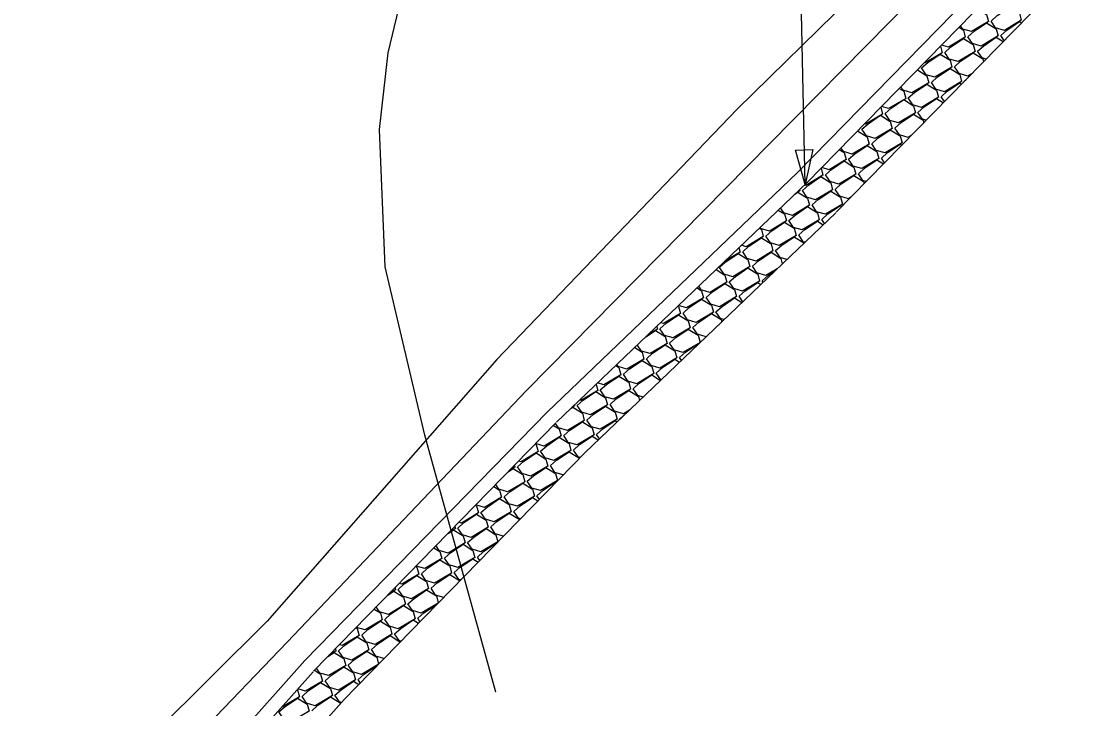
# Model space of a CAD drawing. Extents: x 2384780 to 2405432, y 547869 to 573706.
# Drawn here: x 2397062.4 to 2397215, y 558927.7 to 559026.8 of the extents above; entities that cross this region are included whole.
import ezdxf

# ---------------------------------------------------------------- set-up
doc = ezdxf.new("R2010")
doc.units = 0
for name, color, linetype in [('Old_Level_20', 7, 'Continuous'), ('Old_Level_48', 7, 'Continuous'), ('Old_Level_5', 7, 'Continuous'), ('Old_Level_6', 7, 'Continuous')]:
    doc.layers.add(name, color=color, linetype=linetype)

msp = doc.modelspace()

# ---------------------------------------------------------------- linework, layer by layer
at = {"layer": 'Old_Level_20'}
for p, q in [((2397210.75, 559039.24), (2397175.75, 559003.5)), ((2397180.03, 558999.3), (2397215.04, 559035.04)), ((2397175.82, 559003.57), (2397139.68, 558969.01)), ((2397143.82, 558964.68), (2397179.96, 558999.23)), ((2397139.6, 558968.94), (2397104.64, 558933.15)), ((2397108.94, 558928.95), (2397143.9, 558964.75)), ((2397104.55, 558933.05), (2397071.17, 558895.59)), ((2397075.65, 558891.6), (2397109.03, 558929.05))]:
    msp.add_line(p, q, dxfattribs=at)
for points in [[(2397200.38, 559028.65), (2397201.72, 559027.82), (2397202, 559026.8), (2397199.54, 559025.34), (2397198.28, 559025.71), (2397197.97, 559026.19)], [(2397202.37, 559026.86), (2397203.25, 559027.65), (2397205.06, 559028.86), (2397206.46, 559027.99), (2397206.74, 559026.97), (2397204.29, 559025.51), (2397203.03, 559025.88), (2397202.37, 559026.86)], [(2397199.03, 559024.6), (2397199.92, 559025.4), (2397201.72, 559026.61), (2397203.12, 559025.74), (2397203.4, 559024.72), (2397200.95, 559023.26), (2397199.69, 559023.63), (2397199.03, 559024.6)], [(2397203.77, 559024.77), (2397204.66, 559025.56), (2397206.46, 559026.78), (2397206.76, 559026.59)], [(2397197.75, 559025.96), (2397198.38, 559025.57), (2397198.66, 559024.55), (2397196.21, 559023.09), (2397195.22, 559023.38)], [(2397204.27, 559024.04), (2397203.77, 559024.77)], [(2397195.07, 559023.23), (2397195.32, 559022.3), (2397192.87, 559020.84), (2397192.76, 559020.87)], [(2397195.7, 559022.35), (2397196.58, 559023.15), (2397198.38, 559024.36), (2397199.79, 559023.49), (2397200.07, 559022.47), (2397197.61, 559021.01), (2397196.35, 559021.38), (2397195.7, 559022.35)], [(2397200.44, 559022.52), (2397201.32, 559023.31), (2397203.12, 559024.53), (2397204.13, 559023.9)], [(2397192.36, 559020.1), (2397193.24, 559020.89), (2397195.04, 559022.11), (2397196.45, 559021.23), (2397196.73, 559020.22), (2397194.28, 559018.76), (2397193.02, 559019.13), (2397192.36, 559020.1)], [(2397197.1, 559020.27), (2397197.98, 559021.06), (2397199.79, 559022.28), (2397201.19, 559021.4), (2397201.3, 559021.01)], [(2397201.66, 559021.38), (2397201.09, 559021.55), (2397200.44, 559022.52)], [(2397199.58, 559019.26), (2397199.02, 559018.93), (2397197.76, 559019.3), (2397197.1, 559020.27)], [(2397191.75, 559019.84), (2397193.11, 559018.98), (2397193.39, 559017.97), (2397190.94, 559016.51), (2397189.68, 559016.88), (2397189.34, 559017.38)], [(2397191.98, 559020.08), (2397191.99, 559020.05), (2397191.91, 559020)], [(2397193.76, 559018.02), (2397194.65, 559018.81), (2397196.45, 559020.03), (2397197.86, 559019.15), (2397198.13, 559018.13), (2397195.68, 559016.67), (2397194.42, 559017.05), (2397193.76, 559018.02)], [(2397189.11, 559017.15), (2397189.78, 559016.73), (2397190.06, 559015.72), (2397187.6, 559014.26), (2397186.58, 559014.56)], [(2397190.43, 559015.77), (2397191.31, 559016.56), (2397193.11, 559017.78), (2397194.52, 559016.9), (2397194.8, 559015.88), (2397192.34, 559014.42), (2397191.08, 559014.79), (2397190.43, 559015.77)], [(2397195.17, 559015.94), (2397196.05, 559016.73), (2397197.85, 559017.94), (2397198.13, 559017.78)], [(2397198.51, 559018.19), (2397198.71, 559018.37)], [(2397198.52, 559018.17), (2397198.51, 559018.19)], [(2397187.09, 559013.52), (2397187.97, 559014.31), (2397189.78, 559015.53), (2397191.18, 559014.65), (2397191.46, 559013.63), (2397189.01, 559012.17), (2397187.75, 559012.54), (2397187.09, 559013.52)], [(2397191.83, 559013.69), (2397192.71, 559014.48), (2397194.52, 559015.69), (2397195.49, 559015.09)], [(2397195.64, 559015.24), (2397195.17, 559015.94)], [(2397186.45, 559014.43), (2397186.72, 559013.46), (2397184.27, 559012.01), (2397184.12, 559012.05)], [(2397183.75, 559011.27), (2397184.64, 559012.06), (2397186.44, 559013.28), (2397187.84, 559012.4), (2397188.12, 559011.38), (2397185.67, 559009.92), (2397184.41, 559010.29), (2397183.75, 559011.27)], [(2397188.49, 559011.44), (2397189.38, 559012.23), (2397191.18, 559013.44), (2397192.59, 559012.57), (2397192.68, 559012.22)], [(2397193.02, 559012.56), (2397192.49, 559012.71), (2397191.83, 559013.69)], [(2397183.11, 559011.02), (2397184.51, 559010.15), (2397184.79, 559009.13), (2397182.33, 559007.67), (2397181.07, 559008.04), (2397180.72, 559008.57)], [(2397183.36, 559011.28), (2397183.38, 559011.21), (2397183.19, 559011.1)], [(2397185.16, 559009.18), (2397186.04, 559009.98), (2397187.84, 559011.19), (2397189.25, 559010.32), (2397189.53, 559009.3), (2397187.08, 559007.84), (2397185.82, 559008.21), (2397185.16, 559009.18)], [(2397190.86, 559010.36), (2397190.41, 559010.09), (2397189.15, 559010.46), (2397188.49, 559011.44)], [(2397180.48, 559008.33), (2397181.17, 559007.9), (2397181.45, 559006.88), (2397179, 559005.42), (2397177.94, 559005.73)], [(2397181.82, 559006.93), (2397182.7, 559007.73), (2397184.51, 559008.94), (2397185.91, 559008.07), (2397186.19, 559007.05), (2397183.74, 559005.59), (2397182.48, 559005.96), (2397181.82, 559006.93)], [(2397186.56, 559007.1), (2397187.45, 559007.89), (2397189.25, 559009.11), (2397189.49, 559008.96)], [(2397178.48, 559004.68), (2397179.37, 559005.47), (2397181.17, 559006.69), (2397182.58, 559005.81), (2397182.86, 559004.8), (2397180.4, 559003.34), (2397179.14, 559003.71), (2397178.48, 559004.68)], [(2397183.23, 559004.85), (2397184.11, 559005.64), (2397185.91, 559006.86), (2397186.86, 559006.27)], [(2397187.02, 559006.43), (2397186.56, 559007.1)], [(2397177.84, 559005.63), (2397178.11, 559004.63), (2397175.66, 559003.17), (2397175.46, 559003.23)], [(2397184.37, 559003.73), (2397183.88, 559003.88), (2397183.23, 559004.85)], [(2397175.15, 559002.43), (2397176.03, 559003.22), (2397177.83, 559004.44), (2397179.24, 559003.56), (2397179.52, 559002.55), (2397177.06, 559001.09), (2397175.8, 559001.46), (2397175.15, 559002.43)], [(2397179.89, 559002.6), (2397180.77, 559003.39), (2397182.58, 559004.61), (2397183.98, 559003.73), (2397184.07, 559003.42)], [(2397174.08, 559001.91), (2397174.5, 559002.19), (2397175.9, 559001.31), (2397176.18, 559000.3), (2397173.73, 558998.84), (2397172.47, 558999.21), (2397171.99, 558999.91)], [(2397174.73, 559002.53), (2397174.78, 559002.38), (2397174.24, 559002.06)], [(2397176.55, 559000.35), (2397177.44, 559001.14), (2397179.24, 559002.36), (2397180.64, 559001.48), (2397180.92, 559000.46), (2397178.47, 558999), (2397177.21, 558999.38), (2397176.55, 559000.35)], [(2397182.14, 559001.46), (2397181.81, 559001.25), (2397180.55, 559001.63), (2397179.89, 559002.6)], [(2397177.96, 558998.27), (2397178.84, 558999.06), (2397180.64, 559000.27), (2397180.86, 559000.14)], [(2397171.68, 558999.61), (2397172.57, 558999.06), (2397172.84, 558998.04), (2397170.39, 558996.59), (2397169.13, 558996.96), (2397169.04, 558997.09)], [(2397173.22, 558998.1), (2397174.1, 558998.89), (2397175.9, 559000.11), (2397177.31, 558999.23), (2397177.59, 558998.21), (2397175.13, 558996.75), (2397173.87, 558997.12), (2397173.22, 558998.1)], [(2397169.88, 558995.85), (2397170.76, 558996.64), (2397172.57, 558997.86), (2397173.97, 558996.98), (2397174.25, 558995.96), (2397171.8, 558994.5), (2397170.54, 558994.87), (2397169.88, 558995.85)], [(2397174.62, 558996.02), (2397175.5, 558996.81), (2397177.31, 558998.02), (2397178.15, 558997.5)], [(2397178.35, 558997.69), (2397177.96, 558998.27)], [(2397168.94, 558996.99), (2397169.23, 558996.81), (2397169.51, 558995.79), (2397167.05, 558994.33), (2397166.37, 558994.54)], [(2397171.28, 558993.76), (2397172.17, 558994.56), (2397173.97, 558995.77), (2397175.38, 558994.9), (2397175.39, 558994.86)], [(2397175.51, 558994.97), (2397175.28, 558995.04), (2397174.62, 558996.02)], [(2397166, 558994.18), (2397166.17, 558993.54), (2397163.95, 558992.22)], [(2397166.54, 558993.6), (2397167.43, 558994.39), (2397169.23, 558995.6), (2397170.63, 558994.73), (2397170.91, 558993.71), (2397168.46, 558992.25), (2397167.2, 558992.62), (2397166.54, 558993.6)], [(2397163.21, 558991.35), (2397164.09, 558992.14), (2397165.89, 558993.35), (2397167.3, 558992.48), (2397167.58, 558991.46), (2397165.12, 558990), (2397163.86, 558990.37), (2397163.21, 558991.35)], [(2397167.95, 558991.51), (2397168.83, 558992.31), (2397170.63, 558993.52), (2397172.04, 558992.65), (2397172.25, 558991.86)], [(2397172.92, 558992.5), (2397171.94, 558992.79), (2397171.28, 558993.76)], [(2397164.61, 558989.26), (2397165.49, 558990.05), (2397167.3, 558991.27), (2397168.7, 558990.39), (2397168.98, 558989.38), (2397166.53, 558987.92), (2397165.27, 558988.29), (2397164.61, 558989.26)], [(2397171.51, 558991.15), (2397169.86, 558990.17), (2397168.6, 558990.54), (2397167.95, 558991.51)], [(2397162.69, 558991.02), (2397163.96, 558990.23), (2397164.24, 558989.21), (2397161.79, 558987.75), (2397160.53, 558988.12), (2397160.19, 558988.62)], [(2397169.35, 558989.43), (2397170.24, 558990.22), (2397171.28, 558990.93)], [(2397159.95, 558988.4), (2397160.62, 558987.98), (2397160.9, 558986.96), (2397158.45, 558985.5), (2397157.28, 558985.84)], [(2397161.27, 558987.01), (2397162.16, 558987.8), (2397163.96, 558989.02), (2397165.36, 558988.14), (2397165.64, 558987.13), (2397163.19, 558985.67), (2397161.93, 558986.04), (2397161.27, 558987.01)], [(2397166.01, 558987.18), (2397166.9, 558987.97), (2397168.7, 558989.19), (2397169.16, 558988.9)], [(2397169.49, 558989.22), (2397169.35, 558989.43)], [(2397157.94, 558984.76), (2397158.82, 558985.55), (2397160.62, 558986.77), (2397162.03, 558985.89), (2397162.31, 558984.88), (2397159.85, 558983.42), (2397158.59, 558983.79), (2397157.94, 558984.76)], [(2397162.68, 558984.93), (2397163.56, 558985.72), (2397165.36, 558986.94), (2397166.42, 558986.28)], [(2397166.54, 558986.4), (2397166.01, 558987.18)], [(2397157.21, 558985.77), (2397157.29, 558985.73), (2397157.57, 558984.71), (2397155.11, 558983.25), (2397154.7, 558983.37)], [(2397154.6, 558982.51), (2397155.48, 558983.3), (2397157.29, 558984.52), (2397158.69, 558983.64), (2397158.97, 558982.62), (2397156.52, 558981.17), (2397155.26, 558981.54), (2397154.6, 558982.51)], [(2397159.34, 558982.68), (2397160.22, 558983.47), (2397162.03, 558984.69), (2397163.43, 558983.81), (2397163.52, 558983.51)], [(2397163.83, 558983.81), (2397163.34, 558983.96), (2397162.68, 558984.93)], [(2397152.57, 558981.33), (2397153.95, 558982.27), (2397155.35, 558981.39), (2397155.63, 558980.37), (2397153.18, 558978.91), (2397151.92, 558979.29), (2397151.33, 558980.16)], [(2397154.13, 558982.83), (2397154.23, 558982.46), (2397152.93, 558981.69)], [(2397156, 558980.43), (2397156.89, 558981.22), (2397158.69, 558982.44), (2397160.1, 558981.56), (2397160.38, 558980.54), (2397157.92, 558979.08), (2397156.66, 558979.45), (2397156, 558980.43)], [(2397161.25, 558981.34), (2397160, 558981.7), (2397159.34, 558982.68)], [(2397150.96, 558979.8), (2397152.02, 558979.14), (2397152.3, 558978.12), (2397149.84, 558976.66), (2397148.58, 558977.04), (2397148.38, 558977.33)], [(2397152.67, 558978.18), (2397153.55, 558978.97), (2397155.35, 558980.19), (2397156.76, 558979.31), (2397157.04, 558978.29), (2397154.59, 558976.83), (2397153.32, 558977.2), (2397152.67, 558978.18)], [(2397157.41, 558978.34), (2397158.29, 558979.14), (2397160.1, 558980.35), (2397160.17, 558980.31)], [(2397149.33, 558975.93), (2397150.21, 558976.72), (2397152.02, 558977.93), (2397153.42, 558977.06), (2397153.7, 558976.04), (2397151.25, 558974.58), (2397149.99, 558974.95), (2397149.33, 558975.93)], [(2397154.07, 558976.09), (2397154.96, 558976.89), (2397156.76, 558978.1), (2397157.43, 558977.68)], [(2397157.69, 558977.93), (2397157.41, 558978.34)], [(2397148.22, 558977.18), (2397148.68, 558976.89), (2397148.96, 558975.87), (2397146.51, 558974.41), (2397145.6, 558974.68)], [(2397150.74, 558973.84), (2397151.62, 558974.64), (2397153.42, 558975.85), (2397154.69, 558975.06)], [(2397154.74, 558975.12), (2397154.73, 558975.12), (2397154.07, 558976.09)], [(2397145.39, 558974.47), (2397145.62, 558973.62), (2397143.17, 558972.16), (2397143.02, 558972.21)], [(2397145.99, 558973.68), (2397146.88, 558974.47), (2397148.68, 558975.68), (2397150.09, 558974.81), (2397150.37, 558973.79), (2397147.91, 558972.33), (2397146.65, 558972.7), (2397145.99, 558973.68)], [(2397142.66, 558971.42), (2397143.54, 558972.22), (2397145.34, 558973.43), (2397146.75, 558972.56), (2397147.03, 558971.54), (2397144.57, 558970.08), (2397143.31, 558970.45), (2397142.66, 558971.42)], [(2397147.4, 558971.59), (2397148.28, 558972.38), (2397150.09, 558973.6), (2397151.49, 558972.72), (2397151.65, 558972.16)], [(2397152.16, 558972.64), (2397151.39, 558972.87), (2397150.74, 558973.84)], [(2397142.26, 558971.48), (2397142.29, 558971.37), (2397141.91, 558971.15)], [(2397144.06, 558969.34), (2397144.95, 558970.13), (2397146.75, 558971.35), (2397148.15, 558970.47), (2397148.43, 558969.46), (2397145.98, 558968), (2397144.72, 558968.37), (2397144.06, 558969.34)], [(2397150.2, 558970.77), (2397149.32, 558970.25), (2397148.06, 558970.62), (2397147.4, 558971.59)], [(2397141.81, 558971.05), (2397142.01, 558971.18), (2397143.41, 558970.31), (2397143.69, 558969.29), (2397141.24, 558967.83), (2397139.98, 558968.2), (2397139.53, 558968.86)], [(2397148.8, 558969.51), (2397149.69, 558970.3), (2397149.76, 558970.35)], [(2397139.25, 558968.57), (2397140.08, 558968.05), (2397140.35, 558967.04), (2397137.9, 558965.58), (2397136.67, 558965.94)], [(2397140.73, 558967.09), (2397141.61, 558967.88), (2397143.41, 558969.1), (2397144.82, 558968.22), (2397145.1, 558967.2), (2397142.64, 558965.75), (2397141.38, 558966.12), (2397140.73, 558967.09)], [(2397145.47, 558967.26), (2397146.35, 558968.05), (2397148.15, 558969.27), (2397148.44, 558969.09)], [(2397148.83, 558969.47), (2397148.8, 558969.51)], [(2397137.39, 558964.84), (2397138.27, 558965.63), (2397140.07, 558966.85), (2397141.48, 558965.97), (2397141.76, 558964.95), (2397139.31, 558963.5), (2397138.05, 558963.87), (2397137.39, 558964.84)], [(2397142.13, 558965.01), (2397143.01, 558965.8), (2397144.82, 558967.02), (2397145.7, 558966.47)], [(2397145.88, 558966.64), (2397145.47, 558967.26)], [(2397136.62, 558965.88), (2397136.74, 558965.8), (2397137.02, 558964.79), (2397134.56, 558963.33), (2397134.22, 558963.43)], [(2397134.05, 558962.59), (2397134.93, 558963.38), (2397136.74, 558964.6), (2397138.14, 558963.72), (2397138.42, 558962.7), (2397135.97, 558961.24), (2397134.71, 558961.62), (2397134.05, 558962.59)], [(2397138.79, 558962.76), (2397139.68, 558963.55), (2397141.48, 558964.77), (2397142.89, 558963.89), (2397142.92, 558963.75)], [(2397143.11, 558963.94), (2397142.79, 558964.03), (2397142.13, 558965.01)], [(2397132.71, 558961.88), (2397133.4, 558962.35), (2397134.81, 558961.47), (2397135.09, 558960.45), (2397132.63, 558958.99), (2397131.37, 558959.36), (2397130.91, 558960.04)], [(2397133.61, 558962.8), (2397133.68, 558962.54), (2397132.89, 558962.07)], [(2397135.46, 558960.51), (2397136.34, 558961.3), (2397138.14, 558962.51), (2397139.55, 558961.64), (2397139.83, 558960.62), (2397137.37, 558959.16), (2397136.11, 558959.53), (2397135.46, 558960.51)], [(2397140.66, 558961.43), (2397139.45, 558961.78), (2397138.79, 558962.76)], [(2397130.63, 558959.75), (2397131.47, 558959.22), (2397131.75, 558958.2), (2397129.3, 558956.74), (2397128.05, 558957.11)], [(2397132.12, 558958.26), (2397133, 558959.05), (2397134.81, 558960.26), (2397136.21, 558959.39), (2397136.49, 558958.37), (2397134.04, 558956.91), (2397132.78, 558957.28), (2397132.12, 558958.26)], [(2397136.86, 558958.42), (2397137.74, 558959.22), (2397139.55, 558960.43), (2397139.63, 558960.38)], [(2397128.78, 558956), (2397129.67, 558956.8), (2397131.47, 558958.01), (2397132.87, 558957.14), (2397133.15, 558956.12), (2397130.7, 558954.66), (2397129.44, 558955.03), (2397128.78, 558956)], [(2397133.52, 558956.17), (2397134.41, 558956.96), (2397136.21, 558958.18), (2397137, 558957.69)], [(2397137.21, 558957.9), (2397136.86, 558958.42)], [(2397128, 558957.05), (2397128.13, 558956.97), (2397128.41, 558955.95), (2397125.96, 558954.49), (2397125.6, 558954.6)], [(2397134.48, 558955.11), (2397134.18, 558955.2), (2397133.52, 558956.17)], [(2397125.45, 558953.75), (2397126.33, 558954.55), (2397128.13, 558955.76), (2397129.54, 558954.89), (2397129.82, 558953.87), (2397127.36, 558952.41), (2397126.1, 558952.78), (2397125.45, 558953.75)], [(2397130.19, 558953.92), (2397131.07, 558954.71), (2397132.87, 558955.93), (2397134.28, 558955.05), (2397134.31, 558954.93)], [(2397124.03, 558953), (2397124.8, 558953.51), (2397126.2, 558952.63), (2397126.48, 558951.62), (2397124.03, 558950.16), (2397122.77, 558950.53), (2397122.3, 558951.22)], [(2397125, 558953.98), (2397125.08, 558953.7), (2397124.23, 558953.2)], [(2397126.85, 558951.67), (2397127.73, 558952.46), (2397129.54, 558953.68), (2397130.94, 558952.8), (2397131.22, 558951.79), (2397128.77, 558950.33), (2397127.51, 558950.7), (2397126.85, 558951.67)], [(2397132.03, 558952.6), (2397130.84, 558952.95), (2397130.19, 558953.92)], [(2397123.51, 558949.42), (2397124.4, 558950.21), (2397126.2, 558951.43), (2397127.61, 558950.55), (2397127.89, 558949.53), (2397125.43, 558948.08), (2397124.17, 558948.45), (2397123.51, 558949.42)], [(2397128.26, 558949.59), (2397129.14, 558950.38), (2397130.94, 558951.6), (2397131.01, 558951.55)], [(2397122, 558950.92), (2397122.86, 558950.38), (2397123.14, 558949.37), (2397120.69, 558947.91), (2397119.43, 558948.28), (2397119.43, 558948.28)], [(2397120.18, 558947.17), (2397121.06, 558947.96), (2397122.86, 558949.18), (2397124.27, 558948.3), (2397124.55, 558947.28), (2397122.09, 558945.82), (2397120.83, 558946.2), (2397120.18, 558947.17)], [(2397124.92, 558947.34), (2397125.8, 558948.13), (2397127.61, 558949.35), (2397128.38, 558948.86)], [(2397128.6, 558949.08), (2397128.26, 558949.59)], [(2397116.84, 558944.92), (2397117.72, 558945.71), (2397119.53, 558946.93), (2397120.93, 558946.05), (2397121.21, 558945.03), (2397118.76, 558943.57), (2397117.5, 558943.94), (2397116.84, 558944.92)], [(2397119.38, 558948.23), (2397119.53, 558948.13), (2397119.81, 558947.12), (2397117.35, 558945.66), (2397116.97, 558945.77)], [(2397121.58, 558945.09), (2397122.47, 558945.88), (2397124.27, 558947.09), (2397125.67, 558946.22), (2397125.7, 558946.12)], [(2397125.86, 558946.28), (2397125.58, 558946.36), (2397124.92, 558947.34)], [(2397115.36, 558944.11), (2397116.19, 558944.68), (2397117.6, 558943.8), (2397117.87, 558942.78), (2397115.42, 558941.32), (2397114.16, 558941.69), (2397113.68, 558942.4)], [(2397116.39, 558945.17), (2397116.47, 558944.86), (2397115.56, 558944.33)], [(2397118.25, 558942.84), (2397119.13, 558943.63), (2397120.93, 558944.84), (2397122.34, 558943.97), (2397122.61, 558942.96)], [(2397123.41, 558943.77), (2397122.24, 558944.11), (2397121.58, 558945.09)], [(2397114.91, 558940.59), (2397115.79, 558941.38), (2397117.59, 558942.59), (2397119, 558941.72), (2397119.28, 558940.7), (2397116.83, 558939.24), (2397115.57, 558939.61), (2397114.91, 558940.59)], [(2397122.59, 558942.94), (2397120.16, 558941.49), (2397118.9, 558941.86), (2397118.25, 558942.84)], [(2397119.65, 558940.75), (2397120.53, 558941.54), (2397122.34, 558942.76), (2397122.39, 558942.73)], [(2397113.38, 558942.09), (2397114.26, 558941.55), (2397114.54, 558940.53), (2397112.08, 558939.07), (2397110.82, 558939.44), (2397110.81, 558939.46)], [(2397119.98, 558940.26), (2397119.65, 558940.75)], [(2397110.75, 558939.4), (2397110.92, 558939.3), (2397111.2, 558938.28), (2397108.75, 558936.82), (2397108.35, 558936.94)], [(2397111.57, 558938.33), (2397112.45, 558939.13), (2397114.26, 558940.34), (2397115.66, 558939.47), (2397115.94, 558938.45), (2397113.49, 558936.99), (2397112.23, 558937.36), (2397111.57, 558938.33)], [(2397116.31, 558938.5), (2397117.2, 558939.29), (2397119, 558940.51), (2397119.76, 558940.04)], [(2397108.23, 558936.08), (2397109.12, 558936.88), (2397110.92, 558938.09), (2397112.33, 558937.22), (2397112.61, 558936.2), (2397110.15, 558934.74), (2397108.89, 558935.11), (2397108.23, 558936.08)], [(2397112.98, 558936.25), (2397113.86, 558937.04), (2397115.66, 558938.26), (2397117.07, 558937.38), (2397117.09, 558937.3)], [(2397117.23, 558937.45), (2397116.97, 558937.53), (2397116.31, 558938.5)], [(2397107.78, 558936.35), (2397107.86, 558936.03), (2397106.9, 558935.46)], [(2397114.78, 558934.94), (2397113.63, 558935.28), (2397112.98, 558936.25)], [(2397106.68, 558935.23), (2397107.58, 558935.84), (2397108.99, 558934.96), (2397109.27, 558933.95), (2397106.82, 558932.49), (2397105.55, 558932.86), (2397105.07, 558933.58)], [(2397109.64, 558934), (2397110.52, 558934.79), (2397112.33, 558936.01), (2397113.73, 558935.13), (2397114, 558934.14)], [(2397104.76, 558933.27), (2397105.65, 558932.71), (2397105.93, 558931.7), (2397103.48, 558930.24), (2397102.34, 558930.57)], [(2397106.3, 558931.75), (2397107.19, 558932.54), (2397108.99, 558933.76), (2397110.39, 558932.88), (2397110.67, 558931.86), (2397108.22, 558930.4), (2397106.96, 558930.78), (2397106.3, 558931.75)], [(2397113.93, 558934.07), (2397111.56, 558932.66), (2397110.3, 558933.03), (2397109.64, 558934)], [(2397111.04, 558931.92), (2397111.93, 558932.71), (2397113.73, 558933.93), (2397113.77, 558933.9)], [(2397107.71, 558929.67), (2397108.59, 558930.46), (2397110.39, 558931.67), (2397111.14, 558931.21)], [(2397111.37, 558931.44), (2397111.04, 558931.92)], [(2397102.27, 558930.49), (2397102.32, 558930.46), (2397102.6, 558929.45), (2397100.14, 558927.99), (2397100.06, 558928.01)], [(2397102.97, 558929.5), (2397103.85, 558930.29), (2397105.65, 558931.51), (2397107.06, 558930.63), (2397107.34, 558929.61), (2397104.88, 558928.15), (2397103.62, 558928.52), (2397102.97, 558929.5)], [(2397099.63, 558927.25), (2397100.51, 558928.04), (2397102.32, 558929.26), (2397103.72, 558928.38), (2397104, 558927.36), (2397101.55, 558925.9), (2397100.29, 558926.27), (2397099.63, 558927.25)], [(2397104.37, 558927.42), (2397105.25, 558928.21), (2397107.06, 558929.42), (2397108.46, 558928.55), (2397108.49, 558928.45)], [(2397108.64, 558928.61), (2397108.36, 558928.69), (2397107.71, 558929.67)]]:
    msp.add_lwpolyline(points, dxfattribs=at)
at = {"layer": 'Old_Level_48'}
for p, q in [((2397201.39, 559049.24), (2397165.76, 559014.16)), ((2397201.39, 559049.24), (2397165.76, 559014.16)), ((2397205.57, 559044.85), (2397170.45, 559009.22)), ((2397209.45, 559040.77), (2397174.44, 559005.02)), ((2397209.45, 559040.77), (2397174.44, 559005.02)), ((2397165.76, 559014.16), (2397131.05, 558978.09)), ((2397165.76, 559014.16), (2397131.05, 558978.09)), ((2397170.45, 559009.22), (2397135.33, 558973.6)), ((2397170.45, 559009.22), (2397135.33, 558973.6)), ((2397174.44, 559005.02), (2397138.31, 558970.47)), ((2397174.44, 559005.02), (2397138.31, 558970.47)), ((2397131.05, 558978.09), (2397097.95, 558940.35)), ((2397131.05, 558978.09), (2397097.95, 558940.35)), ((2397135.33, 558973.6), (2397100.82, 558937.33)), ((2397135.33, 558973.6), (2397100.82, 558937.33)), ((2397138.31, 558970.47), (2397103.35, 558934.67)), ((2397138.31, 558970.47), (2397103.35, 558934.67)), ((2397097.95, 558940.35), (2397062.44, 558905.14)), ((2397097.95, 558940.35), (2397062.44, 558905.14)), ((2397100.82, 558937.33), (2397066.17, 558901.21)), ((2397100.82, 558937.33), (2397066.17, 558901.21)), ((2397069.96, 558897.22), (2397103.35, 558934.67)), ((2397069.96, 558897.22), (2397103.35, 558934.67))]:
    msp.add_line(p, q, dxfattribs=at)
at = {"layer": 'Old_Level_5'}
msp.add_line((2397175.54, 559003.3), (2397174.46, 559053.35), dxfattribs=at)
msp.add_lwpolyline([(2397176.68, 559008.33), (2397175.54, 559003.3), (2397174.18, 559008.27)], close=True, dxfattribs=at)
at = {"layer": 'Old_Level_6'}
msp.add_lwpolyline([(2397130.93, 558930.1), (2397120.7, 558967.15), (2397114.94, 558991.41), (2397114.13, 559011.24), (2397115.37, 559022.27), (2397119.1, 559037.69), (2397125.73, 559063.22)], dxfattribs=at)

doc.saveas('drawing.dxf')
